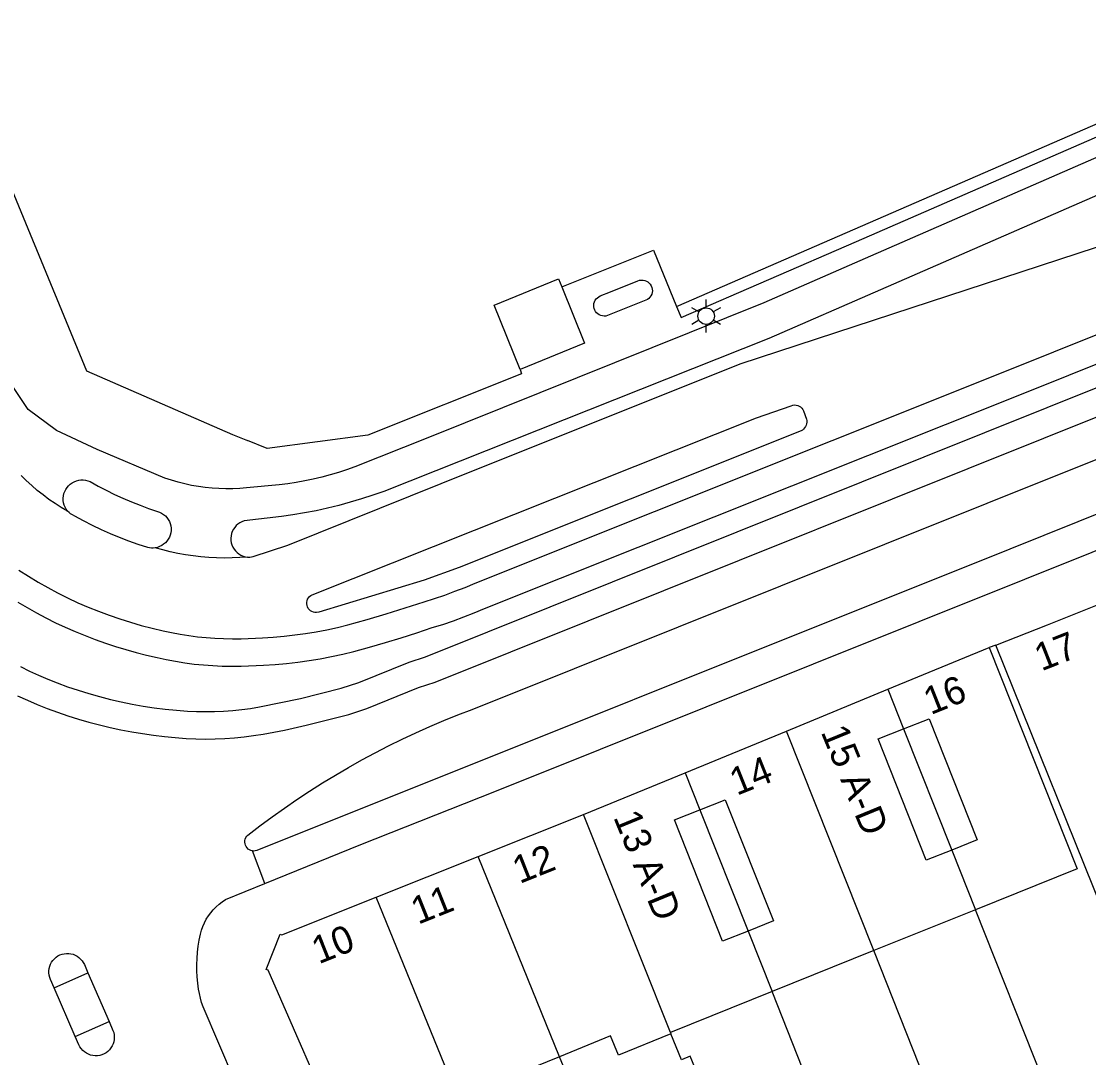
# Model space of a CAD drawing. Extents: x 122462 to 123306, y 485548 to 486417.
# Drawn here: x 122997.6 to 123055.7, y 485663.3 to 485719.7 of the extents above; entities that cross this region are included whole.
import ezdxf

# ---------------------------------------------------------------- set-up
doc = ezdxf.new("R2010")
doc.units = 0
for name, color, linetype in [('Level 1', 7, 'Continuous'), ('Level 17', 7, 'Continuous'), ('Level 19', 7, 'Continuous'), ('Level 2', 7, 'Continuous'), ('Level 23', 7, 'Continuous'), ('Level 37', 7, 'Continuous'), ('Level 4', 7, 'Continuous'), ('Level 43', 7, 'Continuous'), ('Level 5', 7, 'Continuous'), ('Level 50', 7, 'Continuous'), ('Level 58', 7, 'Continuous')]:
    doc.layers.add(name, color=color, linetype=linetype)

msp = doc.modelspace()

# ---------------------------------------------------------------- linework, layer by layer
at = {"layer": 'Level 1'}
for p, q in [((123044.796, 485683.332), (123050.309, 485685.603)), ((123056.931, 485670.205), (123050.67, 485685.739)), ((123039.282, 485681.06), (123044.796, 485683.332)), ((123033.762, 485678.794), (123039.282, 485681.06)), ((123028.242, 485676.527), (123033.762, 485678.794)), ((123022.499, 485674.239), (123028.242, 485676.527)), ((123016.959, 485672.029), (123022.499, 485674.239)), ((123049.565, 485671.34), (123044.034, 485669.112)), ((123044.034, 485669.112), (123038.5, 485666.882)), ((123038.5, 485666.882), (123032.966, 485664.652)), ((123032.966, 485664.652), (123032.995, 485664.579))]:
    msp.add_line(p, q, dxfattribs=at)
for points in [[(123050.67, 485685.739), (123053.483, 485686.848), (123056.296, 485687.956)], [(123050.309, 485685.603), (123055.096, 485673.569), (123049.565, 485671.34)], [(123015.09, 485658.877), (123011.071, 485668.057), (123010.979, 485668.09), (123011.729, 485670.009), (123011.816, 485669.979), (123016.959, 485672.029)], [(123032.995, 485664.579), (123030.142, 485663.419), (123029.713, 485664.473), (123026.934, 485663.342)], [(123026.934, 485663.342), (123024.156, 485662.213), (123024.585, 485661.158), (123023.211, 485660.599)]]:
    msp.add_lwpolyline(points, dxfattribs=at)
at = {"layer": 'Level 17'}
for p, q in [((123050.67, 485685.739), (123050.309, 485685.603)), ((123010.898, 485672.762), (123010.228, 485674.539)), ((122999.434, 485667.083), (123001.275, 485667.898)), ((123001.275, 485667.898), (123002.423, 485665.26)), ((123000.586, 485664.438), (122999.434, 485667.083)), ((123000.586, 485664.438), (123002.423, 485665.26))]:
    msp.add_line(p, q, dxfattribs=at)
for points in [[(123306.018, 485793.233), (123281.542, 485783.406), (123199.538, 485750.48), (123092.045, 485707.277), (123051.432, 485690.966), (123010.456, 485674.556), (123010.381, 485674.539), (123010.305, 485674.533), (123010.228, 485674.539)], [(123010.898, 485672.762), (123016.117, 485674.895), (123023.419, 485677.774), (123052.245, 485689.333), (123092.637, 485705.531), (123175.873, 485738.967), (123200.137, 485748.705), (123282.241, 485781.658), (123306.018, 485791.201)], [(123033.303, 485704.161), (123033.55, 485703.559), (123043.093, 485707.707), (123057.871, 485714.13), (123066.598, 485717.662), (123085.628, 485725.382), (123105.659, 485733.482), (123130.669, 485743.462), (123153.548, 485752.612), (123177.379, 485762.272), (123193.406, 485768.641), (123221.969, 485779.992), (123224.294, 485780.909)], [(122988.933, 485730.615), (122992.07, 485722.779), (123001.2, 485700.659), (123009.132, 485697.202)], [(123009.96, 485690.529), (123009.981, 485690.531), (123010.078, 485690.528), (123010.175, 485690.535), (123010.27, 485690.552), (123012.157, 485691.169), (123020.496, 485694.53), (123036.758, 485701.034), (123045.062, 485703.754), (123076.204, 485713.955)], [(123058.267, 485713.203), (123043.558, 485706.775), (123038.055, 485704.37), (123019.762, 485697.016), (123015.789, 485695.438), (123015.346, 485695.279), (123014.898, 485695.132), (123014.447, 485694.997), (123013.992, 485694.875), (123013.534, 485694.766), (123013.073, 485694.669), (123012.609, 485694.585), (123012.143, 485694.514), (123011.676, 485694.456), (123009.903, 485694.294), (123009.529, 485694.262), (123009.153, 485694.244), (123008.778, 485694.24), (123008.402, 485694.25), (123008.027, 485694.274), (123007.654, 485694.311), (123007.282, 485694.363), (123006.912, 485694.428), (123006.544, 485694.508), (123006.18, 485694.6), (123005.82, 485694.706), (123005.464, 485694.826), (123001.776, 485696.386), (122999.562, 485697.411), (122998.026, 485698.553), (122996.976, 485700.138)], [(123057.919, 485710.971), (123044.405, 485705.073), (123038.318, 485702.417), (123017.369, 485694.099), (123016.766, 485693.887), (123016.159, 485693.69), (123015.547, 485693.507), (123014.93, 485693.34), (123014.31, 485693.187), (123013.686, 485693.05), (123013.059, 485692.928), (123012.429, 485692.821), (123011.797, 485692.729), (123009.77, 485692.495), (123009.651, 485692.452), (123009.539, 485692.394), (123009.435, 485692.323), (123009.34, 485692.239), (123009.257, 485692.145), (123009.186, 485692.04), (123009.129, 485691.927), (123009.087, 485691.809), (123009.06, 485691.685), (123009.048, 485691.56)], [(123010.228, 485674.539), (123010.145, 485674.56), (123010.066, 485674.594), (123009.995, 485674.642), (123009.933, 485674.702), (123009.883, 485674.771), (123009.845, 485674.848), (123009.821, 485674.93), (123009.811, 485675.016), (123009.817, 485675.101), (123009.837, 485675.185), (123009.872, 485675.263), (123009.919, 485675.335), (123009.978, 485675.397), (123010.632, 485675.901), (123011.295, 485676.392), (123011.967, 485676.872), (123012.648, 485677.339), (123013.337, 485677.794), (123014.034, 485678.236), (123014.739, 485678.666), (123015.452, 485679.083), (123016.172, 485679.486), (123016.899, 485679.877), (123017.633, 485680.254), (123018.374, 485680.618), (123019.122, 485680.968), (123019.876, 485681.304), (123020.635, 485681.627), (123021.401, 485681.936), (123022.172, 485682.231), (123050.194, 485693.452), (123086.522, 485707.998)], [(123027.052, 485705.223), (123032.043, 485707.236), (123033.303, 485704.161)], [(123024.799, 485700.729), (123024.868, 485700.503), (123016.509, 485697.155), (123011.028, 485696.441), (123009.963, 485696.869)], [(123013.713, 485687.515), (123013.626, 485687.517), (123013.54, 485687.534), (123013.459, 485687.565), (123013.385, 485687.61), (123013.319, 485687.667), (123013.264, 485687.735), (123013.222, 485687.811), (123013.193, 485687.893), (123013.179, 485687.979), (123013.18, 485688.066), (123013.196, 485688.152), (123013.227, 485688.233), (123013.271, 485688.308), (123013.328, 485688.375), (123013.395, 485688.43), (123013.471, 485688.473), (123037.655, 485698.112), (123039.546, 485698.765), (123039.631, 485698.791), (123039.719, 485698.802), (123039.808, 485698.798), (123039.894, 485698.778), (123039.976, 485698.744), (123040.051, 485698.696), (123040.116, 485698.636), (123040.17, 485698.565), (123040.211, 485698.486), (123040.366, 485698.037), (123040.382, 485697.954), (123040.384, 485697.869), (123040.374, 485697.785), (123040.351, 485697.703), (123040.316, 485697.626), (123040.269, 485697.556), (123040.212, 485697.493), (123040.146, 485697.44), (123040.073, 485697.397), (123021.474, 485689.958), (123019.574, 485689.271), (123013.829, 485687.536), (123013.713, 485687.515)], [(123000.168, 485693.027), (122999.822, 485693.228), (122999.483, 485693.442), (122999.152, 485693.668), (122998.829, 485693.906), (122998.516, 485694.156), (122998.212, 485694.418), (122997.918, 485694.69), (122997.634, 485694.973)], [(123000.168, 485693.027), (123000.094, 485693.129), (123000.032, 485693.239), (122999.984, 485693.356), (122999.95, 485693.477), (122999.932, 485693.602), (122999.929, 485693.729), (122999.942, 485693.854), (122999.97, 485693.978), (123000.012, 485694.097), (123000.069, 485694.21), (123000.139, 485694.315), (123000.222, 485694.41), (123000.315, 485694.495), (123000.418, 485694.568), (123000.53, 485694.628), (123000.648, 485694.674), (123000.77, 485694.705), (123000.895, 485694.721), (123001.022, 485694.721), (123001.147, 485694.706), (123001.27, 485694.676), (123001.388, 485694.631), (123001.827, 485694.389), (123002.272, 485694.159), (123002.723, 485693.939), (123003.179, 485693.731), (123003.641, 485693.535), (123004.107, 485693.35), (123004.577, 485693.176), (123005.052, 485693.015), (123005.171, 485692.974), (123005.284, 485692.919), (123005.389, 485692.85), (123005.486, 485692.769), (123005.571, 485692.677), (123005.644, 485692.574), (123005.704, 485692.464), (123005.75, 485692.347), (123005.781, 485692.225), (123005.797, 485692.1), (123005.797, 485691.974), (123005.782, 485691.849), (123005.751, 485691.727), (123005.706, 485691.61), (123005.646, 485691.499), (123005.574, 485691.397), (123005.489, 485691.304), (123005.393, 485691.222), (123005.288, 485691.153), (123005.175, 485691.098), (123005.056, 485691.056), (123004.933, 485691.03)], [(123004.933, 485691.03), (123004.831, 485691.02), (123004.728, 485691.02), (123004.626, 485691.031), (123004.525, 485691.052), (123004.011, 485691.217), (123003.502, 485691.396), (123002.998, 485691.588), (123002.499, 485691.795), (123002.006, 485692.014), (123001.519, 485692.247), (123001.039, 485692.493), (123000.565, 485692.752), (123000.431, 485692.829), (123000.325, 485692.875), (123000.243, 485692.947), (123000.168, 485693.027)], [(123009.048, 485691.56), (123009.052, 485691.433), (123009.072, 485691.309), (123009.108, 485691.188), (123009.158, 485691.072), (123009.222, 485690.963), (123009.3, 485690.864), (123009.389, 485690.775), (123009.489, 485690.698), (123009.598, 485690.633), (123009.714, 485690.584), (123009.835, 485690.549), (123009.96, 485690.529)], [(123009.96, 485690.529), (123009.538, 485690.497), (123009.115, 485690.479), (123008.691, 485690.474), (123008.268, 485690.482), (123007.845, 485690.504), (123007.423, 485690.539), (123007.002, 485690.588), (123006.583, 485690.65), (123006.166, 485690.725), (123005.752, 485690.814), (123005.341, 485690.915), (123004.933, 485691.03)], [(123010.107, 485660.061), (123007.538, 485666.06), (123007.46, 485666.294), (123007.393, 485666.532), (123007.338, 485666.773), (123007.295, 485667.017), (123007.25, 485667.349), (123007.218, 485667.683), (123007.201, 485668.018), (123007.198, 485668.353), (123007.209, 485668.688), (123007.235, 485669.022), (123007.274, 485669.355), (123007.328, 485669.686), (123007.396, 485670.015), (123007.453, 485670.224), (123007.525, 485670.428), (123007.611, 485670.626), (123007.712, 485670.817), (123007.826, 485671.001), (123007.954, 485671.176), (123008.094, 485671.341), (123008.245, 485671.496), (123008.407, 485671.639), (123008.58, 485671.77), (123008.761, 485671.888), (123010.898, 485672.762)], [(122999.434, 485667.083), (122999.234, 485667.543), (122999.191, 485667.657), (122999.162, 485667.776), (122999.148, 485667.897), (122999.148, 485668.019), (122999.164, 485668.14), (122999.193, 485668.259), (122999.237, 485668.373), (122999.295, 485668.48), (122999.365, 485668.58), (122999.446, 485668.671), (122999.538, 485668.751), (122999.639, 485668.82), (122999.748, 485668.876), (122999.863, 485668.918), (122999.981, 485668.946), (123000.103, 485668.959), (123000.225, 485668.958), (123000.346, 485668.942), (123000.464, 485668.911), (123000.578, 485668.866), (123000.685, 485668.808), (123000.784, 485668.737), (123000.875, 485668.655), (123000.954, 485668.563), (123001.022, 485668.461), (123001.077, 485668.352), (123001.275, 485667.898)], [(123002.423, 485665.26), (123002.634, 485664.774), (123002.674, 485664.655), (123002.699, 485664.532), (123002.709, 485664.407), (123002.702, 485664.281), (123002.681, 485664.158), (123002.644, 485664.038), (123002.592, 485663.923), (123002.526, 485663.816), (123002.448, 485663.718), (123002.358, 485663.631), (123002.258, 485663.555), (123002.149, 485663.492), (123002.033, 485663.444), (123001.913, 485663.41), (123001.788, 485663.391), (123001.663, 485663.389), (123001.538, 485663.401), (123001.416, 485663.43), (123001.298, 485663.473), (123001.186, 485663.53), (123001.083, 485663.601), (123000.989, 485663.685), (123000.906, 485663.779), (123000.836, 485663.883), (123000.779, 485663.995), (123000.586, 485664.438)]]:
    msp.add_lwpolyline(points, dxfattribs=at)
at = {"layer": 'Level 19'}
for p, q in [((123054.994, 485657.681), (123049.565, 485671.34)), ((123050.225, 485653.545), (123044.034, 485669.112)), ((123043.971, 485653.122), (123038.5, 485666.882)), ((123028.851, 485658.63), (123026.934, 485663.342))]:
    msp.add_line(p, q, dxfattribs=at)
msp.add_lwpolyline([(123034.9, 485661.295), (123034.05, 485663.363), (123033.569, 485663.167), (123032.995, 485664.579)], dxfattribs=at)
at = {"layer": 'Level 2'}
for points in [[(123024.799, 485700.729), (123023.37, 485704.239), (123026.87, 485705.669), (123027.052, 485705.223)], [(123027.052, 485705.223), (123028.301, 485702.16), (123024.799, 485700.729)]]:
    msp.add_lwpolyline(points, dxfattribs=at)
at = {"layer": 'Level 23'}
msp.add_line((123009.132, 485697.202), (123009.963, 485696.869), dxfattribs=at)
msp.add_lwpolyline([(123033.303, 485704.161), (123057.616, 485714.728), (123066.354, 485718.264), (123085.384, 485725.984), (123105.417, 485734.085), (123130.428, 485744.066), (123153.305, 485753.215), (123177.137, 485762.875), (123221.73, 485780.596), (123233.121, 485785.089)], dxfattribs=at)
at = {"layer": 'Level 37'}
for points in [[(122997.521, 485689.817), (122998.034, 485689.487), (122998.556, 485689.17), (122999.086, 485688.867), (122999.624, 485688.578), (123000.168, 485688.303), (123000.723, 485688.046), (123001.285, 485687.803), (123001.852, 485687.575), (123002.425, 485687.361), (123003.004, 485687.161), (123003.587, 485686.977), (123004.175, 485686.808), (123004.767, 485686.653), (123005.362, 485686.514), (123005.827, 485686.414), (123006.294, 485686.327), (123006.764, 485686.253), (123007.235, 485686.192), (123007.708, 485686.144), (123008.182, 485686.109), (123008.657, 485686.088), (123009.132, 485686.079), (123009.607, 485686.084), (123010.77, 485686.137), (123011.358, 485686.174), (123011.945, 485686.226), (123012.53, 485686.292), (123013.114, 485686.372), (123013.695, 485686.467), (123014.274, 485686.576), (123014.85, 485686.7), (123015.423, 485686.837), (123016.464, 485687.129), (123017.501, 485687.436), (123018.533, 485687.759), (123019.56, 485688.097), (123020.125, 485688.271), (123020.685, 485688.46), (123021.24, 485688.663), (123021.79, 485688.88), (123022.334, 485689.111), (123051.525, 485700.77), (123241.707, 485777.16)], [(122997.461, 485688.08), (122997.963, 485687.782), (122998.473, 485687.495), (122998.989, 485687.22), (122999.511, 485686.957), (123000.042, 485686.71), (123000.579, 485686.476), (123001.121, 485686.254), (123001.668, 485686.044), (123002.22, 485685.847), (123002.776, 485685.663), (123003.336, 485685.491), (123003.9, 485685.333), (123004.467, 485685.188), (123005.038, 485685.055), (123005.538, 485684.947), (123006.041, 485684.854), (123006.546, 485684.774), (123007.053, 485684.708), (123007.562, 485684.656), (123008.072, 485684.619), (123008.583, 485684.595), (123009.095, 485684.586), (123009.606, 485684.591), (123010.833, 485684.647), (123011.453, 485684.686), (123012.071, 485684.74), (123012.689, 485684.81), (123013.304, 485684.895), (123013.917, 485684.995), (123014.528, 485685.11), (123015.135, 485685.24), (123015.739, 485685.385), (123016.6, 485685.625), (123017.457, 485685.876), (123018.312, 485686.136), (123019.164, 485686.406), (123020.012, 485686.687), (123020.591, 485686.865), (123021.165, 485687.059), (123021.733, 485687.267), (123022.296, 485687.489), (123022.854, 485687.726), (123052.075, 485699.396), (123242.532, 485775.865)], [(122997.6, 485684.568), (122998.089, 485684.326), (122998.584, 485684.098), (122999.085, 485683.882), (122999.592, 485683.679), (123000.163, 485683.471), (123000.738, 485683.278), (123001.319, 485683.098), (123001.903, 485682.934), (123002.492, 485682.784), (123003.084, 485682.648), (123003.679, 485682.528), (123004.278, 485682.422), (123004.878, 485682.331), (123005.481, 485682.255), (123006.085, 485682.194), (123006.691, 485682.149), (123007.182, 485682.125), (123007.675, 485682.116), (123008.167, 485682.122), (123008.658, 485682.143), (123009.149, 485682.179), (123009.639, 485682.229), (123010.127, 485682.294), (123010.612, 485682.374), (123012.838, 485682.826), (123015.057, 485683.394), (123016.005, 485683.698), (123018.755, 485684.811), (123019.641, 485685.103), (123243.138, 485774.751)], [(122997.447, 485682.981), (122997.978, 485682.736), (122998.514, 485682.505), (122999.056, 485682.288), (122999.617, 485682.083), (123000.183, 485681.891), (123000.753, 485681.712), (123001.327, 485681.547), (123001.905, 485681.394), (123002.486, 485681.255), (123003.07, 485681.129), (123003.657, 485681.017), (123004.246, 485680.918), (123004.838, 485680.833), (123005.431, 485680.762), (123006.026, 485680.704), (123006.622, 485680.66), (123007.146, 485680.634), (123007.671, 485680.625), (123008.196, 485680.631), (123008.72, 485680.653), (123009.244, 485680.691), (123009.766, 485680.744), (123010.286, 485680.813), (123010.805, 485680.898), (123011.975, 485681.115), (123013.141, 485681.372), (123015.471, 485681.969), (123016.444, 485682.281), (123019.266, 485683.423), (123020.175, 485683.723), (123243.938, 485773.446)]]:
    msp.add_lwpolyline(points, dxfattribs=at)
at = {"layer": 'Level 4'}
for p, q in [((123044.796, 485683.332), (123045.652, 485681.181)), ((123044.034, 485669.112), (123039.282, 485681.06)), ((123045.652, 485681.181), (123048.276, 485674.583)), ((123033.762, 485678.794), (123034.567, 485676.772)), ((123034.567, 485676.772), (123037.191, 485670.174)), ((123032.966, 485664.652), (123028.242, 485676.527)), ((123048.276, 485674.583), (123049.565, 485671.34)), ((123026.934, 485663.342), (123022.499, 485674.239)), ((123021.289, 485661.39), (123016.959, 485672.029)), ((123037.191, 485670.174), (123038.5, 485666.882))]:
    msp.add_line(p, q, dxfattribs=at)
at = {"layer": 'Level 43'}
msp.add_lwpolyline([(123029.36, 485703.637), (123029.268, 485703.645), (123029.179, 485703.667), (123029.094, 485703.704), (123029.017, 485703.754), (123028.949, 485703.816), (123028.891, 485703.888), (123028.846, 485703.968), (123028.815, 485704.054), (123028.797, 485704.145), (123028.795, 485704.237), (123028.807, 485704.328), (123028.834, 485704.416), (123028.875, 485704.499), (123028.928, 485704.573), (123028.993, 485704.639), (123029.068, 485704.693), (123029.15, 485704.734), (123029.712, 485704.96), (123031.2, 485705.561), (123031.29, 485705.589), (123031.383, 485705.602), (123031.478, 485705.599), (123031.57, 485705.581), (123031.658, 485705.548), (123031.74, 485705.5), (123031.812, 485705.44), (123031.874, 485705.369), (123031.923, 485705.289), (123031.959, 485705.201), (123031.979, 485705.109), (123031.984, 485705.015), (123031.973, 485704.921), (123031.948, 485704.831), (123031.907, 485704.746), (123031.853, 485704.668), (123031.787, 485704.601), (123031.711, 485704.545), (123031.627, 485704.503), (123029.541, 485703.665), (123029.452, 485703.643), (123029.36, 485703.637)], dxfattribs=at)
at = {"layer": 'Level 5'}
for points in [[(123045.652, 485681.181), (123047.038, 485681.732), (123049.661, 485675.134), (123048.276, 485674.583)], [(123048.276, 485674.583), (123046.891, 485674.032), (123044.267, 485680.63), (123045.652, 485681.181)], [(123034.567, 485676.772), (123035.953, 485677.323), (123038.577, 485670.725), (123037.191, 485670.174)], [(123037.191, 485670.174), (123035.806, 485669.623), (123033.182, 485676.221), (123034.567, 485676.772)]]:
    msp.add_lwpolyline(points, dxfattribs=at)
at = {"layer": 'Level 50'}
for p, q in [((123034.52, 485703.864), (123034.13, 485704.089)), ((123034.91, 485704.089), (123034.91, 485704.539)), ((123035.689, 485704.089), (123035.299, 485703.864)), ((123034.52, 485703.414), (123034.13, 485703.189)), ((123035.689, 485703.189), (123035.299, 485703.414)), ((123034.91, 485702.739), (123034.91, 485703.189))]:
    msp.add_line(p, q, dxfattribs=at)
msp.add_circle((123034.91, 485703.639), 0.45, dxfattribs=at)

# ---------------------------------------------------------------- texts
at = {"layer": 'Level 58'}
for s, rotation, p in [('17', 21.48544, (123053.155, 485684.302)), ('16', 21.76915, (123047.127, 485681.923)), ('15 A-D', 292.32925, (123041.135, 485681.014)), ('14', 21.76915, (123036.576, 485677.531)), ('13 A-D', 292.33596, (123029.845, 485676.376)), ('12', 21.76915, (123024.762, 485672.734)), ('11', 21.76915, (123019.234, 485670.515)), ('10', 21.76915, (123013.833, 485668.361))]:
    msp.add_text(s, height=1.5, rotation=rotation, dxfattribs=at).set_placement(p)

doc.saveas('drawing.dxf')
